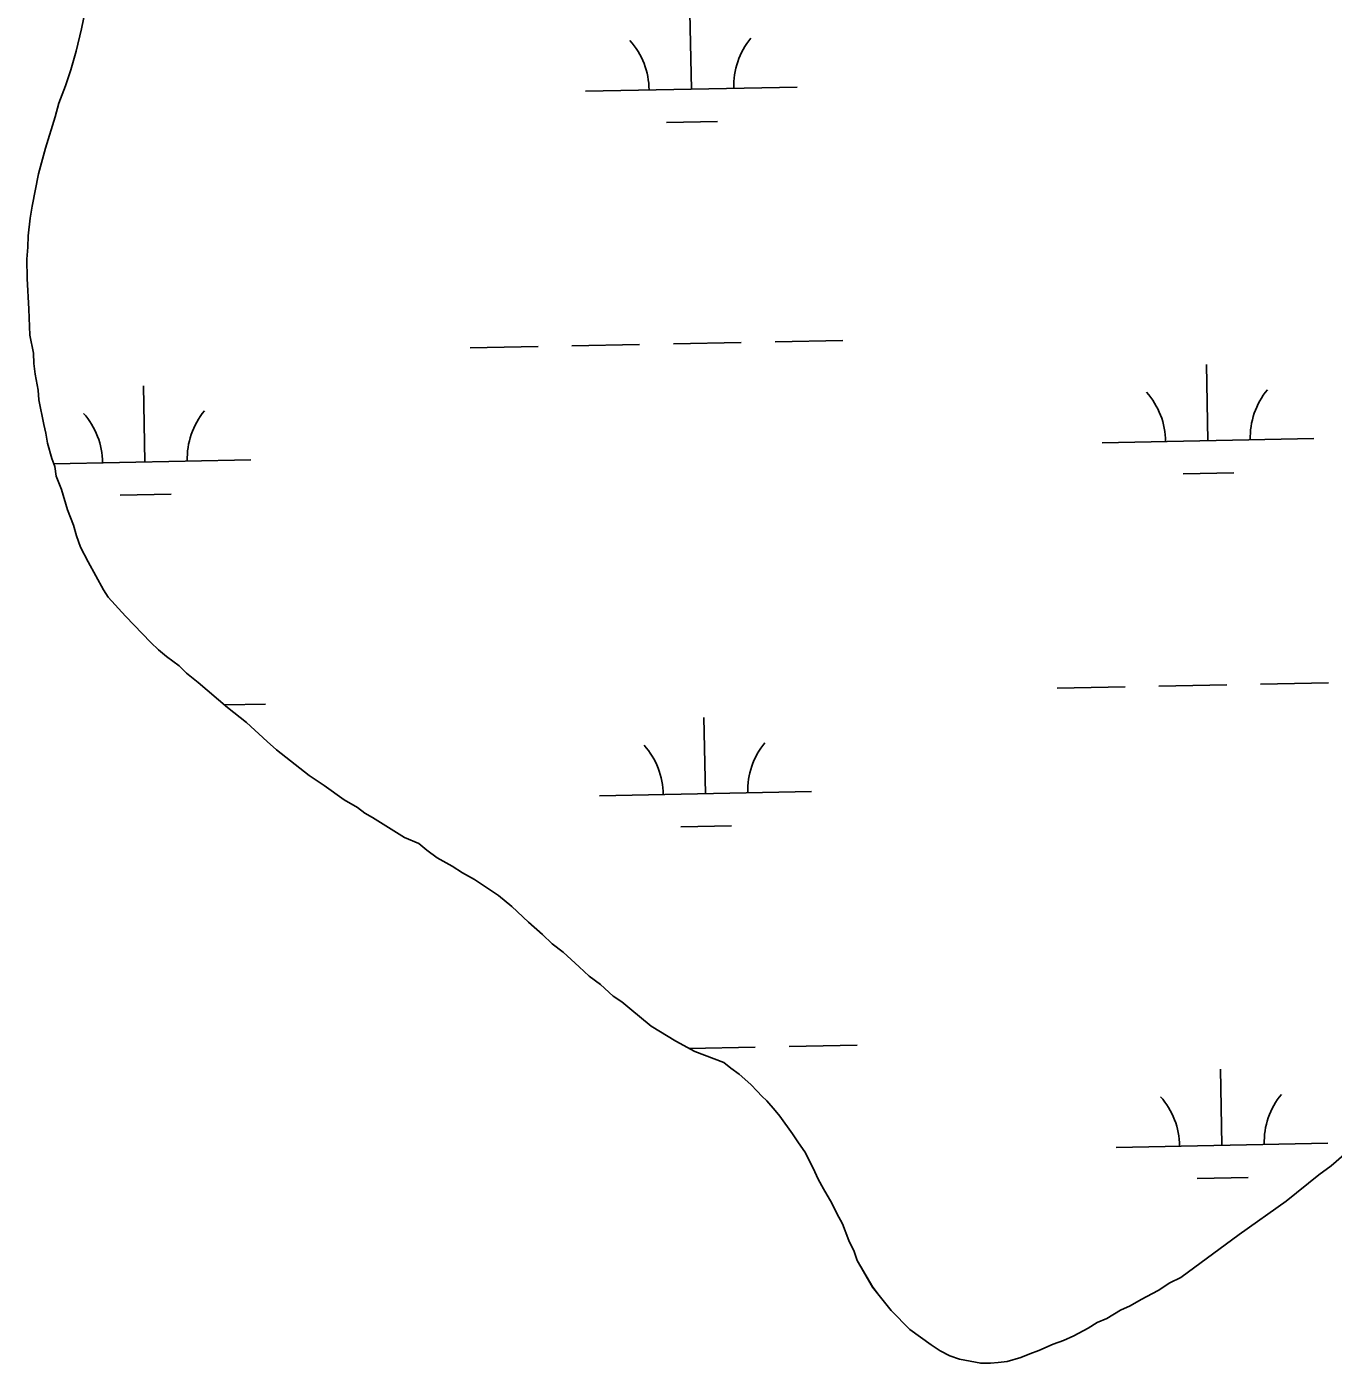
# Model space of a CAD drawing. Extents: x 3989314 to 4027622, y 243956 to 270014.
# Drawn here: x 4018446 to 4019063, y 263066 to 263697 of the extents above; entities that cross this region are included whole.
import ezdxf

# ---------------------------------------------------------------- set-up
doc = ezdxf.new("R2010")
doc.units = 0
doc.layers.add('V-RIVR-EDGE', color=7, linetype='Continuous')
doc.layers.add('V-WETL-SWMP', color=7, linetype='Continuous')

msp = doc.modelspace()

# ---------------------------------------------------------------- linework, layer by layer
at = {"layer": 'V-RIVR-EDGE'}
for points in [[(4018473.98, 263704.81), (4018472.25, 263696.47), (4018469.71, 263685.85), (4018467.21, 263677.15), (4018464.75, 263669.58), (4018461.5, 263661.27), (4018459.82, 263654.83), (4018455.27, 263640.07), (4018451.93, 263627.95), (4018448.89, 263612.78), (4018448, 263607.08), (4018447.03, 263598.72), (4018446.9, 263593.38), (4018446.39, 263587.68), (4018446.54, 263578.52), (4018447.34, 263564.02), (4018447.81, 263551.81), (4018449.51, 263543.38), (4018449.77, 263538.41), (4018450.42, 263533.44), (4018451.76, 263525.79), (4018452.03, 263521.21), (4018454.42, 263509.71), (4018455.46, 263505.49), (4018456.12, 263500.9), (4018458.23, 263493.61), (4018459.66, 263489.76), (4018460.31, 263485.17), (4018462.83, 263479.01), (4018465.65, 263469.41), (4018468.53, 263462.1), (4018469.93, 263457.11), (4018471.71, 263451.73), (4018475.35, 263444.78), (4018482.66, 263431.64), (4018484.87, 263428.16), (4018493.03, 263419.19), (4018504.93, 263406.71), (4018508.66, 263403.19), (4018512.4, 263400.05), (4018518.4, 263395.71), (4018521.74, 263392.2), (4018527.35, 263387.87), (4018541.18, 263376.1), (4018550.16, 263369.02), (4018559.85, 263360.02), (4018564.33, 263356.1), (4018579.67, 263343.91), (4018586.8, 263339.17), (4018596.17, 263332.46), (4018602.56, 263328.88), (4018605.93, 263326.12), (4018609.69, 263324.13), (4018624.71, 263314.62), (4018631.51, 263311.79), (4018635.25, 263308.65), (4018640.12, 263305.1), (4018647.26, 263301.11), (4018652.14, 263297.95), (4018657.79, 263294.76), (4018669.04, 263287.25)], [(4018669.04, 263287.25), (4018675.4, 263282.14), (4018683.23, 263274.71), (4018689.95, 263268.83), (4018694.42, 263264.52), (4018699.66, 263260.59), (4018707.12, 263253.54), (4018711.97, 263249.23), (4018717.21, 263245.3), (4018723.18, 263239.82), (4018727.31, 263237.05), (4018731.04, 263233.91)], [(4018731.04, 263233.91), (4018741.14, 263225.66), (4018752.78, 263218.52), (4018761.74, 263213.58)], [(4018761.74, 263213.58), (4018775.49, 263208.45), (4018778.83, 263205.69), (4018782.78, 263202.93), (4018788.24, 263198.02), (4018791.28, 263194.97), (4018793.4, 263192.52), (4018795.83, 263190.37), (4018799.77, 263185.78), (4018801.9, 263183.03), (4018807.96, 263174.77), (4018810.68, 263170.49), (4018813.71, 263166.21), (4018817.64, 263158.57), (4018820.06, 263153.38), (4018822.48, 263148.8), (4018826.41, 263142.07), (4018828.83, 263137.18), (4018831.55, 263132.3), (4018834.56, 263124.36), (4018836.98, 263119.16), (4018838.48, 263114.89), (4018845.75, 263102.36), (4018848.78, 263098.38), (4018854.54, 263091.35), (4018863.34, 263082.47), (4018873.36, 263075.11), (4018877.62, 263072.35), (4018882.18, 263069.89), (4018886.75, 263068.34), (4018896.8, 263066.47), (4018901.37, 263066.45), (4018905.03, 263066.74), (4018909.3, 263067.33), (4018915.71, 263069.13), (4018919.99, 263070.94), (4018924.26, 263072.45), (4018930.98, 263075.47), (4018935.87, 263077.27), (4018940.75, 263079.39), (4018947.48, 263083.02), (4018951.75, 263085.74), (4018956.33, 263087.55), (4018962.75, 263091.48), (4018967.34, 263093.6), (4018972.53, 263096.62), (4018980.48, 263100.85), (4018985.98, 263104.49), (4018991.17, 263106.91), (4019018.7, 263127.21), (4019041.02, 263142.96)], [(4019041.02, 263142.96), (4019056.31, 263155.39), (4019062.12, 263159.64), (4019068.24, 263164.79)]]:
    msp.add_lwpolyline(points, dxfattribs=at)
at = {"layer": 'V-WETL-SWMP'}
for p, q in [((4018760.18, 263667.95), (4018759.46, 263703.95)), ((4018710.19, 263666.96), (4018810.17, 263668.95)), ((4018748.49, 263652.29), (4018772.49, 263652.76)), ((4018655.75, 263545.78), (4018687.75, 263546.42)), ((4018703.74, 263546.73), (4018735.74, 263547.37)), ((4018751.73, 263547.69), (4018783.73, 263548.33)), ((4018799.72, 263548.65), (4018831.72, 263549.28)), ((4019004.01, 263501.97), (4019003.29, 263537.96)), ((4018502.2, 263491.97), (4018501.48, 263527.96)), ((4018954.02, 263500.97), (4019054, 263502.96)), ((4018459.16, 263491.11), (4018552.19, 263492.96)), ((4018992.32, 263486.3), (4019016.31, 263486.78)), ((4018490.51, 263476.3), (4018514.51, 263476.78)), ((4018932.92, 263385.09), (4018964.91, 263385.73)), ((4018980.91, 263386.05), (4019012.9, 263386.69)), ((4019028.9, 263387.01), (4019060.89, 263387.64)), ((4018539.81, 263377.26), (4018559.08, 263377.64)), ((4018766.81, 263335.34), (4018766.09, 263371.34)), ((4018716.82, 263334.35), (4018816.8, 263336.34)), ((4018755.12, 263319.68), (4018779.12, 263320.16)), ((4018758.98, 263215.09), (4018790.35, 263215.72)), ((4018806.35, 263216.04), (4018838.35, 263216.68)), ((4019010.64, 263169.36), (4019009.92, 263205.35)), ((4018960.65, 263168.36), (4019060.63, 263170.35)), ((4018998.95, 263153.69), (4019022.94, 263154.17))]:
    msp.add_line(p, q, dxfattribs=at)
for points in [[(4018596.17, 263332.46), (4018586.8, 263339.17), (4018579.67, 263343.91), (4018564.33, 263356.1), (4018559.85, 263360.02), (4018550.16, 263369.02), (4018541.18, 263376.1), (4018527.35, 263387.87), (4018521.74, 263392.2), (4018518.39, 263395.71), (4018512.4, 263400.05), (4018508.66, 263403.19), (4018504.93, 263406.71), (4018493.04, 263419.19), (4018484.86, 263428.16), (4018482.66, 263431.64), (4018475.35, 263444.78), (4018471.71, 263451.73), (4018469.93, 263457.11), (4018468.52, 263462.1), (4018465.65, 263469.41), (4018462.83, 263479.01), (4018460.31, 263485.17), (4018459.66, 263489.76), (4018458.23, 263493.61), (4018456.12, 263500.9), (4018455.46, 263505.49), (4018454.42, 263509.71), (4018452.03, 263521.21), (4018451.76, 263525.79), (4018450.42, 263533.44), (4018449.77, 263538.41), (4018449.51, 263543.38), (4018447.81, 263551.81), (4018447.34, 263564.02), (4018446.54, 263578.52), (4018446.38, 263587.68), (4018446.9, 263593.38), (4018447.03, 263598.72), (4018447.99, 263607.08), (4018448.89, 263612.78), (4018451.93, 263627.95), (4018455.27, 263640.07), (4018459.82, 263654.83), (4018461.5, 263661.27), (4018464.75, 263669.58), (4018467.22, 263677.15), (4018469.71, 263685.85), (4018472.26, 263696.47), (4018473.98, 263704.81)], [(4019068.24, 263164.79), (4019062.12, 263159.64), (4019056.31, 263155.39), (4019041.02, 263142.96), (4019018.7, 263127.21), (4018991.17, 263106.91), (4018985.98, 263104.49), (4018980.48, 263100.85), (4018972.53, 263096.62), (4018967.34, 263093.6), (4018962.75, 263091.48), (4018956.33, 263087.55), (4018951.75, 263085.74), (4018947.48, 263083.01), (4018940.75, 263079.39), (4018935.87, 263077.27), (4018930.98, 263075.47), (4018924.26, 263072.45), (4018919.99, 263070.94), (4018915.71, 263069.13), (4018909.3, 263067.33), (4018905.03, 263066.74), (4018901.37, 263066.45), (4018896.8, 263066.47), (4018886.75, 263068.34), (4018882.18, 263069.89), (4018877.62, 263072.35), (4018873.37, 263075.11), (4018863.34, 263082.47), (4018854.54, 263091.35), (4018848.77, 263098.38), (4018845.74, 263102.36), (4018838.48, 263114.89), (4018836.98, 263119.16), (4018834.56, 263124.36), (4018831.55, 263132.3), (4018828.83, 263137.18), (4018826.41, 263142.07), (4018822.48, 263148.8), (4018820.06, 263153.38), (4018817.64, 263158.57), (4018813.71, 263166.21), (4018810.68, 263170.49), (4018807.96, 263174.77), (4018801.9, 263183.03), (4018799.77, 263185.78), (4018795.83, 263190.37), (4018793.4, 263192.52), (4018791.28, 263194.96), (4018788.24, 263198.03), (4018782.78, 263202.93), (4018778.83, 263205.69), (4018775.49, 263208.45), (4018761.74, 263213.57), (4018752.78, 263218.52), (4018741.14, 263225.66), (4018731.04, 263233.91), (4018727.31, 263237.05), (4018723.18, 263239.82), (4018717.21, 263245.3), (4018711.97, 263249.23), (4018707.12, 263253.54), (4018699.66, 263260.59), (4018694.42, 263264.52), (4018689.95, 263268.83), (4018683.23, 263274.71), (4018675.4, 263282.14), (4018669.04, 263287.25), (4018657.79, 263294.76), (4018652.14, 263297.95), (4018647.26, 263301.11), (4018640.12, 263305.1), (4018635.25, 263308.65), (4018631.51, 263311.79), (4018624.71, 263314.62), (4018609.69, 263324.13), (4018605.93, 263326.12), (4018602.56, 263328.88), (4018596.17, 263332.46)]]:
    msp.add_lwpolyline(points, dxfattribs=at)
for centre, start, end in [((4018815.4, 263669.53), 140.36987, 181.91353), ((4018704.94, 263667.33), 0.36988, 41.91354), ((4018948.77, 263501.34), 0.36988, 41.91354), ((4019059.23, 263503.54), 140.36987, 181.91353), ((4018446.96, 263491.34), 0.36988, 41.91354), ((4018557.42, 263493.54), 140.36987, 181.91353), ((4018711.57, 263334.72), 0.36988, 41.91354), ((4018822.03, 263336.92), 140.36987, 181.91353), ((4019065.86, 263170.93), 140.36987, 181.91353), ((4018955.4, 263168.73), 0.36988, 41.91354)]:
    msp.add_arc(centre, 35.25, start, end, dxfattribs=at)

doc.saveas('drawing.dxf')
